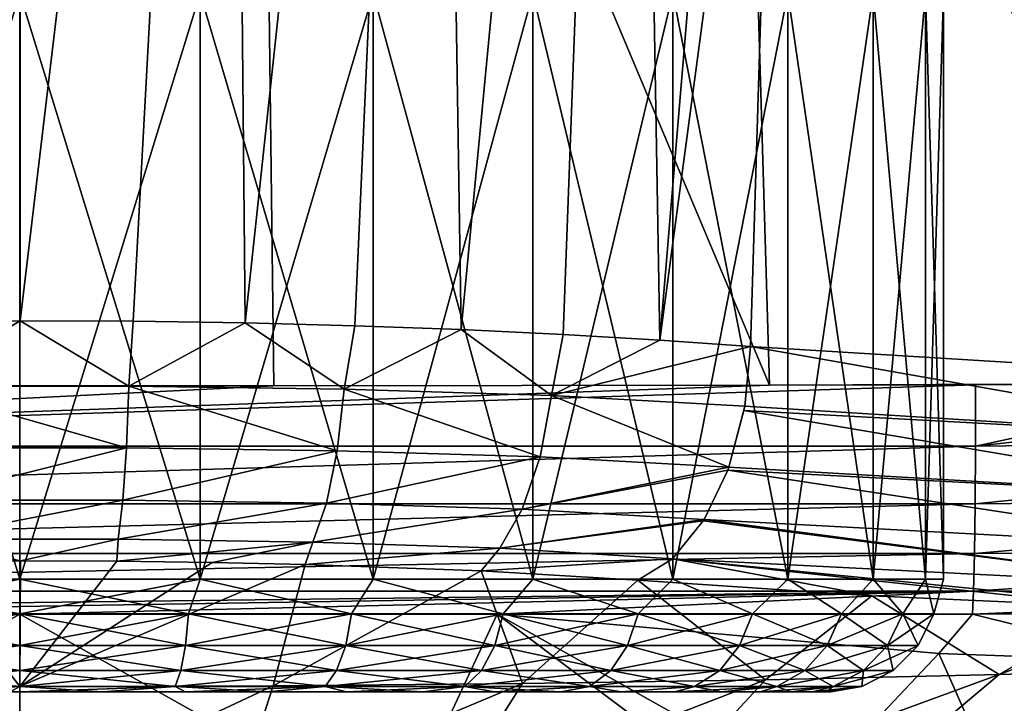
# Model space of a CAD drawing. Header units: metres. Extents: x -109 to 109, y -63 to 140.
# Tile 357 of 480: x 76.5 to 80.87, y -31.35 to -28.32. Entities that reach past the tile are written whole.
import ezdxf

# ---------------------------------------------------------------- set-up
doc = ezdxf.new("R2010")
doc.units = ezdxf.units.M
doc.layers.add('solid_502308_SW0001', color=7, linetype='CONTINUOUS')

msp = doc.modelspace()

# ---------------------------------------------------------------- linework, layer by layer
at = {"layer": 'solid_502308_SW0001'}
for points in [[(75.999435, -29.655787, -22.249233), (75.573059, -21.883057, -21.443481), (76.500076, -21.883224, -21.505575)], [(76.501595, -29.653324, -22.269943), (75.999435, -29.655787, -22.249233), (76.500076, -21.883224, -21.505575)], [(76.501595, -29.653324, -22.269943), (76.500076, -21.883224, -21.505575), (77.427086, -21.883057, -21.443462)], [(77.003731, -29.655819, -22.24897), (76.501595, -29.653324, -22.269943), (77.427086, -21.883057, -21.443462)], [(77.50074, -29.663265, -22.186613), (77.003731, -29.655819, -22.24897), (77.427086, -21.883057, -21.443462)], [(77.50074, -29.663265, -22.186613), (77.427086, -21.883057, -21.443462), (78.336075, -21.882557, -21.256983)], [(77.987495, -29.675602, -22.083872), (77.50074, -29.663265, -22.186613), (78.336075, -21.882557, -21.256983)], [(78.459366, -29.692715, -21.942369), (77.987495, -29.675602, -22.083872), (78.336075, -21.882557, -21.256983)], [(78.459366, -29.692715, -21.942369), (78.336075, -21.882557, -21.256983), (79.205429, -21.881695, -20.945921)], [(78.912003, -29.714273, -21.764191), (78.459366, -29.692715, -21.942369), (79.205429, -21.881695, -20.945921)], [(79.341278, -29.739662, -21.551838), (78.912003, -29.714273, -21.764191), (79.205429, -21.881695, -20.945921)], [(79.341278, -29.739662, -21.551838), (79.205429, -21.881695, -20.945921), (79.999229, -21.878731, -20.510033)], [(79.341278, -29.739662, -21.551838), (79.999229, -21.878731, -20.510033), (79.864479, -25.819912, -20.931023)], [(77.561386, -24.554462, 19.079723), (75.452599, -24.554499, 19.079809), (75.387299, -29.942444, 19.361101)], [(77.627312, -29.942436, 19.361031), (77.561386, -24.554462, 19.079723), (75.387299, -29.942444, 19.361101)], [(79.827309, -29.939701, 19.33964), (79.668816, -24.549185, 19.052671), (77.561386, -24.554462, 19.079723)], [(79.827309, -29.939701, 19.33964), (77.561386, -24.554462, 19.079723), (77.627312, -29.942436, 19.361031)], [(82.042747, -29.929747, 19.296103), (81.775566, -24.536476, 18.996902), (79.668816, -24.549185, 19.052671)], [(82.042747, -29.929747, 19.296103), (79.668816, -24.549185, 19.052671), (79.827309, -29.939701, 19.33964)], [(81.645569, -24.521868, -19.63928), (81.576668, -29.879784, -20.08251), (79.864479, -25.819912, -20.931023)], [(79.341278, -29.739662, -21.551838), (79.864479, -25.819912, -20.931023), (79.743446, -29.768084, -21.30842)], [(81.576668, -29.879784, -20.08251), (79.743446, -29.768084, -21.30842), (79.864479, -25.819912, -20.931023)], [(75.699997, -28.200001, -4.021167), (76.5, -30.799999, -4.1), (76.5, -28.200001, -4.1)], [(75.700127, -30.799999, -4.02122), (76.5, -30.799999, -4.1), (75.699997, -28.200001, -4.021167)], [(75.700127, -30.799999, 4.02122), (75.699997, -28.200001, 4.021167), (76.5, -28.200001, 4.1)], [(75.700127, -30.799999, 4.02122), (76.5, -28.200001, 4.1), (76.5, -30.799999, 4.1)], [(77.300003, -28.200001, 4.021167), (77.299873, -30.799999, 4.02122), (76.5, -30.799999, 4.1)], [(76.5, -28.200001, 4.1), (77.300003, -28.200001, 4.021167), (76.5, -30.799999, 4.1)], [(76.5, -28.200001, -4.1), (76.5, -30.799999, -4.1), (77.299873, -30.799999, -4.02122)], [(77.300003, -28.200001, -4.021167), (76.5, -28.200001, -4.1), (77.299873, -30.799999, -4.02122)], [(78.069016, -28.200001, 3.787938), (78.069, -30.799999, 3.787906), (77.299873, -30.799999, 4.02122)], [(77.300003, -28.200001, 4.021167), (78.069016, -28.200001, 3.787938), (77.299873, -30.799999, 4.02122)], [(77.300003, -28.200001, -4.021167), (77.299873, -30.799999, -4.02122), (78.069, -30.799999, -3.787906)], [(78.069016, -28.200001, -3.787938), (77.300003, -28.200001, -4.021167), (78.069, -30.799999, -3.787906)], [(78.77771, -28.200001, 3.409081), (78.77784, -30.799999, 3.409025), (78.069, -30.799999, 3.787906)], [(78.069016, -28.200001, 3.787938), (78.77771, -28.200001, 3.409081), (78.069, -30.799999, 3.787906)], [(78.069016, -28.200001, -3.787938), (78.069, -30.799999, -3.787906), (78.77784, -30.799999, -3.409025)], [(78.77771, -28.200001, -3.409081), (78.069016, -28.200001, -3.787938), (78.77784, -30.799999, -3.409025)], [(78.77771, -28.200001, 3.409081), (79.399139, -28.200001, 2.899138), (78.77784, -30.799999, 3.409025)], [(78.77771, -28.200001, -3.409081), (78.77784, -30.799999, -3.409025), (79.399139, -30.799999, -2.899138)], [(79.399139, -28.200001, -2.899138), (78.77771, -28.200001, -3.409081), (79.399139, -30.799999, -2.899138)], [(79.399139, -28.200001, 2.899138), (79.399139, -30.799999, 2.899138), (78.77784, -30.799999, 3.409025)], [(79.909081, -28.200001, 2.277708), (79.909027, -30.799999, 2.277838), (79.399139, -30.799999, 2.899138)], [(79.399139, -28.200001, 2.899138), (79.909081, -28.200001, 2.277708), (79.399139, -30.799999, 2.899138)], [(79.399139, -28.200001, -2.899138), (79.399139, -30.799999, -2.899138), (79.909027, -30.799999, -2.277838)], [(79.909081, -28.200001, -2.277708), (79.399139, -28.200001, -2.899138), (79.909027, -30.799999, -2.277838)], [(80.287941, -28.200001, 1.569015), (80.287903, -30.799999, 1.569002), (79.909027, -30.799999, 2.277838)], [(79.909081, -28.200001, 2.277708), (80.287941, -28.200001, 1.569015), (79.909027, -30.799999, 2.277838)], [(79.909081, -28.200001, -2.277708), (79.909027, -30.799999, -2.277838), (80.287903, -30.799999, -1.569002)], [(80.287941, -28.200001, -1.569015), (79.909081, -28.200001, -2.277708), (80.287903, -30.799999, -1.569002)], [(80.521164, -28.200001, 0.800001), (80.521217, -30.799999, 0.79987), (80.287903, -30.799999, 1.569002)], [(80.287941, -28.200001, 1.569015), (80.521164, -28.200001, 0.800001), (80.287903, -30.799999, 1.569002)], [(80.287941, -28.200001, -1.569015), (80.287903, -30.799999, -1.569002), (80.521217, -30.799999, -0.79987)], [(80.521164, -28.200001, -0.800001), (80.287941, -28.200001, -1.569015), (80.521217, -30.799999, -0.79987)], [(80.521164, -28.200001, 0.800001), (80.599998, -28.200001), (80.521217, -30.799999, 0.79987)], [(80.521164, -28.200001, -0.800001), (80.521217, -30.799999, -0.79987), (80.599998, -30.799999)], [(80.599998, -28.200001), (80.521164, -28.200001, -0.800001), (80.599998, -30.799999)], [(80.599998, -28.200001), (80.599998, -30.799999), (80.521217, -30.799999, 0.79987)], [(76.014984, -29.944407, -22.233208), (75.999435, -29.655787, -22.249233), (76.501595, -29.653324, -22.269943)], [(76.983192, -29.944391, -22.23336), (76.014984, -29.944407, -22.233208), (76.501595, -29.653324, -22.269943)], [(76.983192, -29.944391, -22.23336), (76.501595, -29.653324, -22.269943), (77.003731, -29.655819, -22.24897)], [(76.983192, -29.944391, -22.23336), (77.003731, -29.655819, -22.24897), (77.50074, -29.663265, -22.186613)], [(77.939796, -29.95755, -22.077635), (76.983192, -29.944391, -22.23336), (77.50074, -29.663265, -22.186613)], [(77.939796, -29.95755, -22.077635), (77.50074, -29.663265, -22.186613), (77.987495, -29.675602, -22.083872)], [(77.939796, -29.95755, -22.077635), (77.987495, -29.675602, -22.083872), (78.459366, -29.692715, -21.942369)], [(78.860176, -29.985558, -21.766712), (77.939796, -29.95755, -22.077635), (78.459366, -29.692715, -21.942369)], [(78.860176, -29.985558, -21.766712), (78.459366, -29.692715, -21.942369), (78.912003, -29.714273, -21.764191)], [(78.860176, -29.985558, -21.766712), (78.912003, -29.714273, -21.764191), (79.341278, -29.739662, -21.551838)], [(78.860176, -29.985558, -21.766712), (79.341278, -29.739662, -21.551838), (79.743446, -29.768084, -21.30842)], [(79.717896, -30.031879, -21.30183), (78.860176, -29.985558, -21.766712), (79.743446, -29.768084, -21.30842)], [(82.070686, -30.178545, -19.720381), (79.717896, -30.031879, -21.30183), (79.743446, -29.768084, -21.30842)], [(82.070686, -30.178545, -19.720381), (79.743446, -29.768084, -21.30842), (81.576668, -29.879784, -20.08251)], [(72.257378, -30.209913, 19.300713), (80.742798, -29.937273, 19.324387), (79.827309, -29.939701, 19.33964)], [(72.257378, -30.209913, 19.300713), (80.742607, -30.20982, 19.300304), (80.742798, -29.937273, 19.324387)], [(72.257378, -30.209913, 19.300713), (79.827309, -29.939701, 19.33964), (77.627312, -29.942436, 19.361031)], [(80.742798, -29.937273, 19.324387), (82.042747, -29.929747, 19.296103), (79.827309, -29.939701, 19.33964)], [(80.742607, -30.20982, 19.300304), (83.578407, -29.900412, 19.252098), (82.042747, -29.929747, 19.296103)], [(80.742607, -30.20982, 19.300304), (83.585365, -30.178535, 19.228464), (83.578407, -29.900412, 19.252098)], [(80.742607, -30.20982, 19.300304), (82.042747, -29.929747, 19.296103), (80.742798, -29.937273, 19.324387)], [(72.257378, -30.209913, 19.300713), (77.627312, -29.942436, 19.361031), (76.498978, -29.942736, 19.363792)], [(76.498978, -29.942736, 19.363792), (77.627312, -29.942436, 19.361031), (75.387299, -29.942444, 19.361101)], [(76.972969, -30.217018, -22.134212), (76.014984, -29.944407, -22.233208), (76.983192, -29.944391, -22.23336)], [(76.972969, -30.217018, -22.134212), (76.025215, -30.217031, -22.13406), (76.014984, -29.944407, -22.233208)], [(77.909134, -30.23011, -21.982605), (76.972969, -30.217018, -22.134212), (76.983192, -29.944391, -22.23336)], [(77.909134, -30.23011, -21.982605), (76.983192, -29.944391, -22.23336), (77.939796, -29.95755, -22.077635)], [(78.809326, -30.257904, -21.680111), (77.909134, -30.23011, -21.982605), (77.939796, -29.95755, -22.077635)], [(78.809326, -30.257904, -21.680111), (77.939796, -29.95755, -22.077635), (78.860176, -29.985558, -21.766712)], [(79.647263, -30.303673, -21.228342), (78.809326, -30.257904, -21.680111), (78.860176, -29.985558, -21.766712)], [(79.647263, -30.303673, -21.228342), (78.860176, -29.985558, -21.766712), (79.717896, -30.031879, -21.30183)], [(79.714409, -30.051447, -21.29895), (79.647263, -30.303673, -21.228342), (79.717896, -30.031879, -21.30183)], [(82.009293, -30.439367, -19.64192), (79.647263, -30.303673, -21.228342), (79.714409, -30.051447, -21.29895)], [(82.070686, -30.178545, -19.720381), (79.714409, -30.051447, -21.29895), (79.717896, -30.031879, -21.30183)], [(82.009293, -30.439367, -19.64192), (79.714409, -30.051447, -21.29895), (82.070686, -30.178545, -19.720381)], [(80.741051, -30.465639, 19.203266), (83.588921, -30.439367, 19.128891), (83.585365, -30.178535, 19.228464)], [(80.742607, -30.20982, 19.300304), (80.741051, -30.465639, 19.203266), (83.585365, -30.178535, 19.228464)], [(72.257378, -30.209913, 19.300713), (72.258934, -30.465841, 19.203634), (80.742607, -30.20982, 19.300304)], [(72.258934, -30.465841, 19.203634), (80.741051, -30.465639, 19.203266), (80.742607, -30.20982, 19.300304)], [(76.041138, -30.449554, -21.961031), (76.025215, -30.217031, -22.13406), (76.972969, -30.217018, -22.134212)], [(76.95713, -30.449539, -21.961174), (76.041138, -30.449554, -21.961031), (76.972969, -30.217018, -22.134212)], [(76.95713, -30.449539, -21.961174), (76.972969, -30.217018, -22.134212), (77.909134, -30.23011, -21.982605)], [(77.86158, -30.462585, -21.815413), (76.95713, -30.449539, -21.961174), (77.909134, -30.23011, -21.982605)], [(77.86158, -30.462585, -21.815413), (77.909134, -30.23011, -21.982605), (78.809326, -30.257904, -21.680111)], [(78.730507, -30.490171, -21.524872), (77.86158, -30.462585, -21.815413), (78.809326, -30.257904, -21.680111)], [(78.730507, -30.490171, -21.524872), (78.809326, -30.257904, -21.680111), (79.647263, -30.303673, -21.228342)], [(79.642586, -30.316563, -21.222858), (78.730507, -30.490171, -21.524872), (79.647263, -30.303673, -21.228342)], [(79.642586, -30.316563, -21.222858), (79.53791, -30.535273, -21.09173), (78.730507, -30.490171, -21.524872)], [(81.910385, -30.662552, -19.506418), (79.53791, -30.535273, -21.09173), (79.642586, -30.316563, -21.222858)], [(82.009293, -30.439367, -19.64192), (79.642586, -30.316563, -21.222858), (79.647263, -30.303673, -21.228342)], [(81.910385, -30.662552, -19.506418), (79.642586, -30.316563, -21.222858), (82.009293, -30.439367, -19.64192)], [(72.258934, -30.465841, 19.203634), (72.261749, -30.685871, 19.040834), (80.741051, -30.465639, 19.203266)], [(72.261749, -30.685871, 19.040834), (80.738228, -30.685579, 19.040537), (80.741051, -30.465639, 19.203266)], [(76.061394, -30.622379, -21.728693), (76.041138, -30.449554, -21.961031), (76.95713, -30.449539, -21.961174)], [(76.936981, -30.622366, -21.728828), (76.061394, -30.622379, -21.728693), (76.95713, -30.449539, -21.961174)], [(76.936981, -30.622366, -21.728828), (76.95713, -30.449539, -21.961174), (77.86158, -30.462585, -21.815413)], [(77.80114, -30.635387, -21.590145), (76.936981, -30.622366, -21.728828), (77.86158, -30.462585, -21.815413)], [(77.80114, -30.635387, -21.590145), (77.86158, -30.462585, -21.815413), (78.730507, -30.490171, -21.524872)], [(80.738228, -30.685579, 19.040537), (83.589287, -30.662556, 18.961121), (83.588921, -30.439367, 19.128891)], [(80.741051, -30.465639, 19.203266), (80.738228, -30.685579, 19.040537), (83.588921, -30.439367, 19.128891)], [(78.630341, -30.662785, -21.314087), (77.80114, -30.635387, -21.590145), (78.730507, -30.490171, -21.524872)], [(78.630341, -30.662785, -21.314087), (78.730507, -30.490171, -21.524872), (79.53791, -30.535273, -21.09173)], [(79.533806, -30.541883, -21.086355), (78.630341, -30.662785, -21.314087), (79.53791, -30.535273, -21.09173)], [(79.533806, -30.541883, -21.086355), (79.396896, -30.709103, -20.900539), (78.630341, -30.662785, -21.314087)], [(81.781685, -30.830702, -19.324442), (79.396896, -30.709103, -20.900539), (79.533806, -30.541883, -21.086355)], [(81.781685, -30.830702, -19.324442), (79.533806, -30.541883, -21.086355), (79.53791, -30.535273, -21.09173)], [(81.781685, -30.830702, -19.324442), (79.53791, -30.535273, -21.09173), (81.910385, -30.662552, -19.506418)], [(76.936981, -30.622366, -21.728828), (76.502289, -30.719114, -21.474247), (76.061394, -30.622379, -21.728693)], [(76.061394, -30.622379, -21.728693), (76.502289, -30.719114, -21.474247), (76.074509, -30.720791, -21.45698)], [(76.936981, -30.622366, -21.728828), (76.930069, -30.720827, -21.456604), (76.502289, -30.719114, -21.474247)], [(77.80114, -30.635387, -21.590145), (76.930069, -30.720827, -21.456604), (76.936981, -30.622366, -21.728828)], [(77.80114, -30.635387, -21.590145), (77.353279, -30.72596, -21.404375), (76.930069, -30.720827, -21.456604)], [(77.80114, -30.635387, -21.590145), (77.767235, -30.734579, -21.318466), (77.353279, -30.72596, -21.404375)], [(78.630341, -30.662785, -21.314087), (77.767235, -30.734579, -21.318466), (77.80114, -30.635387, -21.590145)], [(78.630341, -30.662785, -21.314087), (78.548653, -30.762411, -21.053232), (77.767235, -30.734579, -21.318466)], [(79.396896, -30.709103, -20.900539), (78.548653, -30.762411, -21.053232), (78.630341, -30.662785, -21.314087)], [(80.734367, -30.853172, 18.824299), (83.586441, -30.830704, 18.738232), (83.589287, -30.662556, 18.961121)], [(80.738228, -30.685579, 19.040537), (80.734367, -30.853172, 18.824299), (83.589287, -30.662556, 18.961121)], [(72.261749, -30.685871, 19.040834), (72.265617, -30.853535, 18.824507), (80.738228, -30.685579, 19.040537)], [(72.265617, -30.853535, 18.824507), (80.734367, -30.853172, 18.824299), (80.738228, -30.685579, 19.040537)], [(76.499985, -31.27663, -18.722507), (75.375946, -31.273186, -18.677942), (76.074509, -30.720791, -21.45698)], [(76.499985, -31.27663, -18.722507), (76.074509, -30.720791, -21.45698), (76.502289, -30.719114, -21.474247)], [(76.499985, -31.27663, -18.722507), (76.502289, -30.719114, -21.474247), (76.930069, -30.720827, -21.456604)], [(76.499985, -31.27663, -18.722507), (76.930069, -30.720827, -21.456604), (77.353279, -30.72596, -21.404375)], [(76.499985, -31.27663, -18.722507), (77.353279, -30.72596, -21.404375), (77.767235, -30.734579, -21.318466)], [(79.396896, -30.709103, -20.900539), (79.24295, -30.804634, -20.680517), (78.548653, -30.762411, -21.053232)], [(79.396896, -30.709103, -20.900539), (80.282784, -30.873793, -20.001492), (79.24295, -30.804634, -20.680517)], [(79.396896, -30.709103, -20.900539), (81.626617, -30.930302, -19.115576), (81.368057, -30.922392, -19.286356)], [(81.781685, -30.830702, -19.324442), (81.626617, -30.930302, -19.115576), (79.396896, -30.709103, -20.900539)], [(79.396896, -30.709103, -20.900539), (81.368057, -30.922392, -19.286356), (80.282784, -30.873793, -20.001492)], [(77.624031, -31.273186, -18.677946), (76.499985, -31.27663, -18.722507), (77.767235, -30.734579, -21.318466)], [(77.624031, -31.273186, -18.677946), (77.767235, -30.734579, -21.318466), (78.548653, -30.762411, -21.053232)], [(78.732018, -31.262918, -18.546381), (77.624031, -31.273186, -18.677946), (78.548653, -30.762411, -21.053232)], [(78.732018, -31.262918, -18.546381), (78.548653, -30.762411, -21.053232), (79.24295, -30.804634, -20.680517)], [(75.751122, -30.954508, 4.006135), (75.700127, -30.799999, 4.02122), (76.5, -30.799999, 4.1)], [(76.5, -30.954508, -4.075528), (76.5, -30.799999, -4.1), (75.700127, -30.799999, -4.02122)], [(75.751122, -30.954508, -4.006135), (76.5, -30.954508, -4.075528), (75.700127, -30.799999, -4.02122)], [(76.5, -30.954508, 4.075528), (75.751122, -30.954508, 4.006135), (76.5, -30.799999, 4.1)], [(76.5, -30.954508, 4.075528), (76.5, -30.799999, 4.1), (77.299873, -30.799999, 4.02122)], [(77.248878, -30.954508, 4.006135), (76.5, -30.954508, 4.075528), (77.299873, -30.799999, 4.02122)], [(77.248878, -30.954508, -4.006135), (77.299873, -30.799999, -4.02122), (76.5, -30.799999, -4.1)], [(77.248878, -30.954508, -4.006135), (76.5, -30.799999, -4.1), (76.5, -30.954508, -4.075528)], [(77.972252, -30.954508, 3.800317), (77.248878, -30.954508, 4.006135), (77.299873, -30.799999, 4.02122)], [(77.248878, -30.954508, -4.006135), (77.972252, -30.954508, -3.800317), (77.299873, -30.799999, -4.02122)], [(77.972252, -30.954508, 3.800317), (77.299873, -30.799999, 4.02122), (78.069, -30.799999, 3.787906)], [(77.972252, -30.954508, -3.800317), (78.069, -30.799999, -3.787906), (77.299873, -30.799999, -4.02122)], [(78.645493, -30.954508, 3.465084), (77.972252, -30.954508, 3.800317), (78.069, -30.799999, 3.787906)], [(77.972252, -30.954508, -3.800317), (78.645493, -30.954508, -3.465084), (78.069, -30.799999, -3.787906)], [(78.645493, -30.954508, 3.465084), (78.069, -30.799999, 3.787906), (78.77784, -30.799999, 3.409025)], [(78.645493, -30.954508, -3.465084), (78.77784, -30.799999, -3.409025), (78.069, -30.799999, -3.787906)], [(79.245667, -30.954508, 3.011852), (78.645493, -30.954508, 3.465084), (78.77784, -30.799999, 3.409025)], [(78.645493, -30.954508, -3.465084), (79.245667, -30.954508, -3.011852), (78.77784, -30.799999, -3.409025)], [(79.80983, -31.245996, -18.332981), (78.732018, -31.262918, -18.546381), (79.24295, -30.804634, -20.680517)], [(79.245667, -30.954508, 3.011852), (78.77784, -30.799999, 3.409025), (79.399139, -30.799999, 2.899138)], [(79.245667, -30.954508, -3.011852), (79.399139, -30.799999, -2.899138), (78.77784, -30.799999, -3.409025)], [(79.80983, -31.245996, -18.332981), (79.24295, -30.804634, -20.680517), (80.282784, -30.873793, -20.001492)], [(79.752342, -30.954508, 2.456054), (79.245667, -30.954508, 3.011852), (79.399139, -30.799999, 2.899138)], [(79.245667, -30.954508, -3.011852), (79.752342, -30.954508, -2.456054), (79.399139, -30.799999, -2.899138)], [(79.752342, -30.954508, 2.456054), (79.399139, -30.799999, 2.899138), (79.909027, -30.799999, 2.277838)], [(79.752342, -30.954508, -2.456054), (79.909027, -30.799999, -2.277838), (79.399139, -30.799999, -2.899138)], [(80.148262, -30.954508, 1.816619), (79.752342, -30.954508, 2.456054), (79.909027, -30.799999, 2.277838)], [(79.752342, -30.954508, -2.456054), (80.148262, -30.954508, -1.816619), (79.909027, -30.799999, -2.277838)], [(80.148262, -30.954508, 1.816619), (79.909027, -30.799999, 2.277838), (80.287903, -30.799999, 1.569002)], [(80.148262, -30.954508, -1.816619), (80.287903, -30.799999, -1.569002), (79.909027, -30.799999, -2.277838)], [(80.419945, -30.954508, 1.115321), (80.148262, -30.954508, 1.816619), (80.287903, -30.799999, 1.569002)], [(80.148262, -30.954508, -1.816619), (80.419945, -30.954508, -1.115321), (80.287903, -30.799999, -1.569002)], [(80.419945, -30.954508, 1.115321), (80.287903, -30.799999, 1.569002), (80.521217, -30.799999, 0.79987)], [(80.419945, -30.954508, -1.115321), (80.521217, -30.799999, -0.79987), (80.287903, -30.799999, -1.569002)], [(80.558144, -30.954508, 0.376042), (80.419945, -30.954508, 1.115321), (80.521217, -30.799999, 0.79987)], [(80.419945, -30.954508, -1.115321), (80.558144, -30.954508, -0.376042), (80.521217, -30.799999, -0.79987)], [(80.558144, -30.954508, 0.376042), (80.521217, -30.799999, 0.79987), (80.599998, -30.799999)], [(80.558144, -30.954508, -0.376042), (80.599998, -30.799999), (80.521217, -30.799999, -0.79987)], [(80.558144, -30.954508, -0.376042), (80.558144, -30.954508, 0.376042), (80.599998, -30.799999)], [(72.265617, -30.853535, 18.824507), (72.270317, -30.955465, 18.57065), (80.734367, -30.853172, 18.824299)], [(80.734367, -30.853172, 18.824299), (72.270317, -30.955465, 18.57065), (74.381363, -30.955963, 18.606911)], [(80.734367, -30.853172, 18.824299), (74.381363, -30.955963, 18.606911), (76.499855, -30.955753, 18.618933)], [(80.734367, -30.853172, 18.824299), (76.499855, -30.955753, 18.618933), (78.618439, -30.955963, 18.606911)], [(80.734367, -30.853172, 18.824299), (78.618439, -30.955963, 18.606911), (80.729729, -30.955465, 18.57065)], [(83.586441, -30.830704, 18.738232), (80.729729, -30.955465, 18.57065), (81.876968, -30.953981, 18.538671)], [(80.734367, -30.853172, 18.824299), (80.729729, -30.955465, 18.57065), (83.586441, -30.830704, 18.738232)], [(80.847412, -31.222719, -18.046915), (79.80983, -31.245996, -18.332981), (80.282784, -30.873793, -20.001492)], [(80.847412, -31.222719, -18.046915), (80.282784, -30.873793, -20.001492), (81.368057, -30.922392, -19.286356)], [(80.847412, -31.222719, -18.046915), (81.368057, -30.922392, -19.286356), (81.626617, -30.930302, -19.115576)], [(81.84108, -31.193497, -17.700825), (80.847412, -31.222719, -18.046915), (81.626617, -30.930302, -19.115576)], [(74.820137, -31.896368, 14.540658), (76.499855, -30.955753, 18.618933), (74.381363, -30.955963, 18.606911)], [(74.820137, -31.896368, 14.540658), (76.500015, -31.90353, 14.540658), (76.499855, -30.955753, 18.618933)], [(76.5, -31.094019, -4.004416), (76.5, -30.954508, -4.075528), (75.751122, -30.954508, -4.006135)], [(75.764191, -31.094019, -3.936233), (76.5, -31.094019, -4.004416), (75.751122, -30.954508, -4.006135)], [(75.764191, -31.094019, 3.936233), (75.751122, -30.954508, 4.006135), (76.5, -30.954508, 4.075528)], [(76.5, -31.094019, 4.004416), (75.764191, -31.094019, 3.936233), (76.5, -30.954508, 4.075528)], [(78.179901, -31.896368, 14.540658), (78.618439, -30.955963, 18.606911), (76.499855, -30.955753, 18.618933)], [(76.500015, -31.90353, 14.540658), (78.179901, -31.896368, 14.540658), (76.499855, -30.955753, 18.618933)], [(77.235809, -31.094019, -3.936233), (76.5, -30.954508, -4.075528), (76.5, -31.094019, -4.004416)], [(77.235809, -31.094019, -3.936233), (77.248878, -30.954508, -4.006135), (76.5, -30.954508, -4.075528)], [(77.248878, -30.954508, 4.006135), (76.5, -31.094019, 4.004416), (76.5, -30.954508, 4.075528)], [(77.235809, -31.094019, 3.936233), (76.5, -31.094019, 4.004416), (77.248878, -30.954508, 4.006135)], [(77.235809, -31.094019, 3.936233), (77.248878, -30.954508, 4.006135), (77.972252, -30.954508, 3.800317)], [(77.946564, -31.094019, 3.734007), (77.235809, -31.094019, 3.936233), (77.972252, -30.954508, 3.800317)], [(77.235809, -31.094019, -3.936233), (77.946564, -31.094019, -3.734007), (77.248878, -30.954508, -4.006135)], [(77.946564, -31.094019, -3.734007), (77.972252, -30.954508, -3.800317), (77.248878, -30.954508, -4.006135)], [(77.946564, -31.094019, 3.734007), (77.972252, -30.954508, 3.800317), (78.645493, -30.954508, 3.465084)], [(78.608055, -31.094019, 3.404623), (77.946564, -31.094019, 3.734007), (78.645493, -30.954508, 3.465084)], [(77.946564, -31.094019, -3.734007), (78.608055, -31.094019, -3.404623), (77.972252, -30.954508, -3.800317)], [(78.608055, -31.094019, -3.404623), (78.645493, -30.954508, -3.465084), (77.972252, -30.954508, -3.800317)], [(78.179901, -31.896368, 14.540658), (79.854904, -31.882048, 14.504837), (78.618439, -30.955963, 18.606911)], [(78.608055, -31.094019, 3.404623), (78.645493, -30.954508, 3.465084), (79.245667, -30.954508, 3.011852)], [(79.197754, -31.094019, 2.959299), (78.608055, -31.094019, 3.404623), (79.245667, -30.954508, 3.011852)], [(78.608055, -31.094019, -3.404623), (79.197754, -31.094019, -2.959299), (78.645493, -30.954508, -3.465084)], [(78.618439, -30.955963, 18.606911), (80.579323, -31.13056, 17.87216), (80.729729, -30.955465, 18.57065)], [(78.618439, -30.955963, 18.606911), (80.007782, -31.735722, 15.215631), (80.579323, -31.13056, 17.87216)], [(78.618439, -30.955963, 18.606911), (79.854904, -31.882048, 14.504837), (80.007782, -31.735722, 15.215631)], [(79.197754, -31.094019, -2.959299), (79.245667, -30.954508, -3.011852), (78.645493, -30.954508, -3.465084)], [(79.197754, -31.094019, 2.959299), (79.245667, -30.954508, 3.011852), (79.752342, -30.954508, 2.456054)], [(79.695595, -31.094019, 2.4132), (79.197754, -31.094019, 2.959299), (79.752342, -30.954508, 2.456054)], [(79.197754, -31.094019, -2.959299), (79.695595, -31.094019, -2.4132), (79.245667, -30.954508, -3.011852)], [(79.695595, -31.094019, -2.4132), (79.752342, -30.954508, -2.456054), (79.245667, -30.954508, -3.011852)], [(79.695595, -31.094019, 2.4132), (79.752342, -30.954508, 2.456054), (80.148262, -30.954508, 1.816619)], [(80.08461, -31.094019, 1.784922), (79.695595, -31.094019, 2.4132), (80.148262, -30.954508, 1.816619)], [(79.695595, -31.094019, -2.4132), (80.08461, -31.094019, -1.784922), (79.752342, -30.954508, -2.456054)], [(80.08461, -31.094019, -1.784922), (80.148262, -30.954508, -1.816619), (79.752342, -30.954508, -2.456054)], [(80.08461, -31.094019, 1.784922), (80.148262, -30.954508, 1.816619), (80.419945, -30.954508, 1.115321)], [(80.351547, -31.094019, 1.09586), (80.08461, -31.094019, 1.784922), (80.419945, -30.954508, 1.115321)], [(80.08461, -31.094019, -1.784922), (80.351547, -31.094019, -1.09586), (80.148262, -30.954508, -1.816619)], [(80.351547, -31.094019, -1.09586), (80.419945, -30.954508, -1.115321), (80.148262, -30.954508, -1.816619)], [(80.351547, -31.094019, 1.09586), (80.419945, -30.954508, 1.115321), (80.558144, -30.954508, 0.376042)], [(80.487335, -31.094019, 0.369481), (80.351547, -31.094019, 1.09586), (80.558144, -30.954508, 0.376042)], [(80.351547, -31.094019, -1.09586), (80.487335, -31.094019, -0.369481), (80.419945, -30.954508, -1.115321)], [(80.487335, -31.094019, -0.369481), (80.558144, -30.954508, -0.376042), (80.419945, -30.954508, -1.115321)], [(80.487335, -31.094019, 0.369481), (80.558144, -30.954508, 0.376042), (80.558144, -30.954508, -0.376042)], [(80.487335, -31.094019, -0.369481), (80.487335, -31.094019, 0.369481), (80.558144, -30.954508, -0.376042)], [(80.579323, -31.13056, 17.87216), (81.57515, -31.165537, 17.676636), (80.729729, -30.955465, 18.57065)], [(81.57515, -31.165537, 17.676636), (81.876968, -30.953981, 18.538671), (80.729729, -30.955465, 18.57065)], [(76.5, -31.204693, -3.893638), (76.5, -31.094019, -4.004416), (75.764191, -31.094019, -3.936233)], [(75.784546, -31.204693, -3.827342), (76.5, -31.204693, -3.893638), (75.764191, -31.094019, -3.936233)], [(75.784546, -31.204693, 3.827342), (75.764191, -31.094019, 3.936233), (76.5, -31.094019, 4.004416)], [(76.5, -31.204693, 3.893638), (75.784546, -31.204693, 3.827342), (76.5, -31.094019, 4.004416)], [(77.215454, -31.204693, -3.827342), (76.5, -31.094019, -4.004416), (76.5, -31.204693, -3.893638)], [(77.215454, -31.204693, -3.827342), (77.235809, -31.094019, -3.936233), (76.5, -31.094019, -4.004416)], [(77.235809, -31.094019, 3.936233), (76.5, -31.204693, 3.893638), (76.5, -31.094019, 4.004416)], [(77.215454, -31.204693, 3.827342), (76.5, -31.204693, 3.893638), (77.235809, -31.094019, 3.936233)], [(77.215454, -31.204693, 3.827342), (77.235809, -31.094019, 3.936233), (77.946564, -31.094019, 3.734007)], [(77.906548, -31.204693, 3.63071), (77.215454, -31.204693, 3.827342), (77.946564, -31.094019, 3.734007)], [(77.215454, -31.204693, -3.827342), (77.906548, -31.204693, -3.63071), (77.235809, -31.094019, -3.936233)], [(77.906548, -31.204693, -3.63071), (77.946564, -31.094019, -3.734007), (77.235809, -31.094019, -3.936233)], [(77.906548, -31.204693, 3.63071), (77.946564, -31.094019, 3.734007), (78.608055, -31.094019, 3.404623)], [(78.549736, -31.204693, 3.310438), (77.906548, -31.204693, 3.63071), (78.608055, -31.094019, 3.404623)], [(77.906548, -31.204693, -3.63071), (78.549736, -31.204693, -3.310438), (77.946564, -31.094019, -3.734007)], [(78.549736, -31.204693, -3.310438), (78.608055, -31.094019, -3.404623), (77.946564, -31.094019, -3.734007)], [(78.549736, -31.204693, 3.310438), (78.608055, -31.094019, 3.404623), (79.197754, -31.094019, 2.959299)], [(79.123131, -31.204693, 2.877434), (78.549736, -31.204693, 3.310438), (79.197754, -31.094019, 2.959299)], [(78.549736, -31.204693, -3.310438), (79.123131, -31.204693, -2.877434), (78.608055, -31.094019, -3.404623)], [(79.123131, -31.204693, -2.877434), (79.197754, -31.094019, -2.959299), (78.608055, -31.094019, -3.404623)], [(79.123131, -31.204693, 2.877434), (79.197754, -31.094019, 2.959299), (79.695595, -31.094019, 2.4132)], [(79.607193, -31.204693, 2.346441), (79.123131, -31.204693, 2.877434), (79.695595, -31.094019, 2.4132)], [(79.123131, -31.204693, -2.877434), (79.607193, -31.204693, -2.346441), (79.197754, -31.094019, -2.959299)], [(79.607193, -31.204693, -2.346441), (79.695595, -31.094019, -2.4132), (79.197754, -31.094019, -2.959299)], [(79.607193, -31.204693, 2.346441), (79.695595, -31.094019, 2.4132), (80.08461, -31.094019, 1.784922)], [(79.985443, -31.204693, 1.735544), (79.607193, -31.204693, 2.346441), (80.08461, -31.094019, 1.784922)], [(79.607193, -31.204693, -2.346441), (79.985443, -31.204693, -1.735544), (79.695595, -31.094019, -2.4132)], [(79.985443, -31.204693, -1.735544), (80.08461, -31.094019, -1.784922), (79.695595, -31.094019, -2.4132)], [(79.985443, -31.204693, 1.735544), (80.08461, -31.094019, 1.784922), (80.351547, -31.094019, 1.09586)], [(80.245003, -31.204693, 1.065545), (79.985443, -31.204693, 1.735544), (80.351547, -31.094019, 1.09586)], [(79.985443, -31.204693, -1.735544), (80.245003, -31.204693, -1.065545), (80.08461, -31.094019, -1.784922)], [(80.245003, -31.204693, -1.065545), (80.351547, -31.094019, -1.09586), (80.08461, -31.094019, -1.784922)], [(80.245003, -31.204693, 1.065545), (80.351547, -31.094019, 1.09586), (80.487335, -31.094019, 0.369481)], [(80.377029, -31.204693, 0.35926), (80.245003, -31.204693, 1.065545), (80.487335, -31.094019, 0.369481)], [(80.245003, -31.204693, -1.065545), (80.377029, -31.204693, -0.35926), (80.351547, -31.094019, -1.09586)], [(80.377029, -31.204693, -0.35926), (80.487335, -31.094019, -0.369481), (80.351547, -31.094019, -1.09586)], [(80.377029, -31.204693, 0.35926), (80.487335, -31.094019, 0.369481), (80.487335, -31.094019, -0.369481)], [(80.377029, -31.204693, -0.35926), (80.377029, -31.204693, 0.35926), (80.487335, -31.094019, -0.369481)], [(80.007782, -31.735722, 15.215631), (80.855377, -31.749512, 15.069308), (80.579323, -31.13056, 17.87216)], [(80.855377, -31.749512, 15.069308), (81.57515, -31.165537, 17.676636), (80.579323, -31.13056, 17.87216)], [(76.5, -31.275673, -3.75406), (76.5, -31.204693, -3.893638), (75.784546, -31.204693, -3.827342)], [(75.810196, -31.275673, -3.69014), (76.5, -31.275673, -3.75406), (75.784546, -31.204693, -3.827342)], [(75.810196, -31.275673, 3.69014), (75.784546, -31.204693, 3.827342), (76.5, -31.204693, 3.893638)], [(76.5, -31.275673, 3.75406), (75.810196, -31.275673, 3.69014), (76.5, -31.204693, 3.893638)], [(77.189804, -31.275673, -3.69014), (76.5, -31.204693, -3.893638), (76.5, -31.275673, -3.75406)], [(77.189804, -31.275673, -3.69014), (77.215454, -31.204693, -3.827342), (76.5, -31.204693, -3.893638)], [(77.215454, -31.204693, 3.827342), (76.5, -31.275673, 3.75406), (76.5, -31.204693, 3.893638)], [(77.189804, -31.275673, 3.69014), (76.5, -31.275673, 3.75406), (77.215454, -31.204693, 3.827342)], [(77.189804, -31.275673, 3.69014), (77.215454, -31.204693, 3.827342), (77.906548, -31.204693, 3.63071)], [(77.856125, -31.275673, 3.500557), (77.189804, -31.275673, 3.69014), (77.906548, -31.204693, 3.63071)], [(77.189804, -31.275673, -3.69014), (77.856125, -31.275673, -3.500557), (77.215454, -31.204693, -3.827342)], [(77.856125, -31.275673, -3.500557), (77.906548, -31.204693, -3.63071), (77.215454, -31.204693, -3.827342)], [(77.856125, -31.275673, 3.500557), (77.906548, -31.204693, 3.63071), (78.549736, -31.204693, 3.310438)], [(78.476257, -31.275673, 3.191766), (77.856125, -31.275673, 3.500557), (78.549736, -31.204693, 3.310438)], [(77.856125, -31.275673, -3.500557), (78.476257, -31.275673, -3.191766), (77.906548, -31.204693, -3.63071)], [(78.476257, -31.275673, -3.191766), (78.549736, -31.204693, -3.310438), (77.906548, -31.204693, -3.63071)], [(78.476257, -31.275673, 3.191766), (78.549736, -31.204693, 3.310438), (79.123131, -31.204693, 2.877434)], [(79.029091, -31.275673, 2.774284), (78.476257, -31.275673, 3.191766), (79.123131, -31.204693, 2.877434)], [(78.476257, -31.275673, -3.191766), (79.029091, -31.275673, -2.774284), (78.549736, -31.204693, -3.310438)], [(79.029091, -31.275673, -2.774284), (79.123131, -31.204693, -2.877434), (78.549736, -31.204693, -3.310438)], [(79.029091, -31.275673, 2.774284), (79.123131, -31.204693, 2.877434), (79.607193, -31.204693, 2.346441)], [(79.495804, -31.275673, 2.262327), (79.029091, -31.275673, 2.774284), (79.607193, -31.204693, 2.346441)], [(79.029091, -31.275673, -2.774284), (79.495804, -31.275673, -2.262327), (79.123131, -31.204693, -2.877434)], [(79.495804, -31.275673, -2.262327), (79.607193, -31.204693, -2.346441), (79.123131, -31.204693, -2.877434)], [(79.495804, -31.275673, 2.262327), (79.607193, -31.204693, 2.346441), (79.985443, -31.204693, 1.735544)], [(79.860497, -31.275673, 1.673329), (79.495804, -31.275673, 2.262327), (79.985443, -31.204693, 1.735544)], [(79.495804, -31.275673, -2.262327), (79.860497, -31.275673, -1.673329), (79.607193, -31.204693, -2.346441)], [(79.860497, -31.275673, -1.673329), (79.985443, -31.204693, -1.735544), (79.607193, -31.204693, -2.346441)], [(79.860497, -31.275673, 1.673329), (79.985443, -31.204693, 1.735544), (80.245003, -31.204693, 1.065545)], [(80.110748, -31.275673, 1.027347), (79.860497, -31.275673, 1.673329), (80.245003, -31.204693, 1.065545)], [(79.860497, -31.275673, -1.673329), (80.110748, -31.275673, -1.027347), (79.985443, -31.204693, -1.735544)], [(80.110748, -31.275673, -1.027347), (80.245003, -31.204693, -1.065545), (79.985443, -31.204693, -1.735544)], [(80.110748, -31.275673, 1.027347), (80.245003, -31.204693, 1.065545), (80.377029, -31.204693, 0.35926)], [(80.238045, -31.275673, 0.346381), (80.110748, -31.275673, 1.027347), (80.377029, -31.204693, 0.35926)], [(80.110748, -31.275673, -1.027347), (80.238045, -31.275673, -0.346381), (80.245003, -31.204693, -1.065545)], [(80.190247, -31.775824, -15.391794), (80.847412, -31.222719, -18.046915), (81.84108, -31.193497, -17.700825)], [(81.033531, -31.762043, -15.101336), (80.190247, -31.775824, -15.391794), (81.84108, -31.193497, -17.700825)], [(80.238045, -31.275673, 0.346381), (80.377029, -31.204693, 0.35926), (80.377029, -31.204693, -0.35926)], [(80.238045, -31.275673, -0.346381), (80.377029, -31.204693, -0.35926), (80.245003, -31.204693, -1.065545)], [(80.238045, -31.275673, -0.346381), (80.238045, -31.275673, 0.346381), (80.377029, -31.204693, -0.35926)], [(80.855377, -31.749512, 15.069308), (81.700829, -31.766775, 14.858978), (81.57515, -31.165537, 17.676636)], [(78.394714, -31.793583, -15.810941), (78.732018, -31.262918, -18.546381), (79.80983, -31.245996, -18.332981)], [(79.309586, -31.78627, -15.631863), (78.394714, -31.793583, -15.810941), (79.80983, -31.245996, -18.332981)], [(79.309586, -31.78627, -15.631863), (79.80983, -31.245996, -18.332981), (80.847412, -31.222719, -18.046915)], [(80.190247, -31.775824, -15.391794), (79.309586, -31.78627, -15.631863), (80.847412, -31.222719, -18.046915)], [(75.545761, -31.797915, -15.921333), (75.375946, -31.273186, -18.677942), (76.499985, -31.27663, -18.722507)], [(76.499969, -31.799347, -15.958733), (75.545761, -31.797915, -15.921333), (76.499985, -31.27663, -18.722507)], [(76.5, -31.275673, 3.75406), (76.133232, -31.299999, 3.581299), (75.810196, -31.275673, 3.69014)], [(75.810196, -31.275673, -3.69014), (76.133293, -31.299999, -3.581306), (76.5, -31.299999, -3.6)], [(75.810196, -31.275673, -3.69014), (76.5, -31.299999, -3.6), (76.5, -31.275673, -3.75406)], [(76.5, -31.275673, 3.75406), (76.5, -31.299999, 3.6), (76.133232, -31.299999, 3.581299)], [(76.499969, -31.799347, -15.958733), (76.499985, -31.27663, -18.722507), (77.624031, -31.273186, -18.677946)], [(77.45417, -31.797915, -15.921342), (76.499969, -31.799347, -15.958733), (77.624031, -31.273186, -18.677946)], [(77.189804, -31.275673, 3.69014), (76.866707, -31.299999, 3.581306), (76.5, -31.299999, 3.6)], [(77.189804, -31.275673, 3.69014), (76.5, -31.299999, 3.6), (76.5, -31.275673, 3.75406)], [(76.5, -31.275673, -3.75406), (76.5, -31.299999, -3.6), (76.866768, -31.299999, -3.581299)], [(77.189804, -31.275673, -3.69014), (76.5, -31.275673, -3.75406), (76.866768, -31.299999, -3.581299)], [(77.189804, -31.275673, 3.69014), (77.234085, -31.299999, 3.524374), (76.866707, -31.299999, 3.581306)], [(77.189804, -31.275673, -3.69014), (76.866768, -31.299999, -3.581299), (77.2342, -31.299999, -3.524349)], [(77.189804, -31.275673, -3.69014), (77.2342, -31.299999, -3.524349), (77.597252, -31.299999, -3.428698)], [(77.189804, -31.275673, -3.69014), (77.597252, -31.299999, -3.428698), (77.856125, -31.275673, -3.500557)], [(77.856125, -31.275673, 3.500557), (77.234085, -31.299999, 3.524374), (77.189804, -31.275673, 3.69014)], [(77.856125, -31.275673, 3.500557), (77.597099, -31.299999, 3.428747), (77.234085, -31.299999, 3.524374)], [(77.45417, -31.797915, -15.921342), (77.624031, -31.273186, -18.677946), (78.732018, -31.262918, -18.546381)], [(78.394714, -31.793583, -15.810941), (77.45417, -31.797915, -15.921342), (78.732018, -31.262918, -18.546381)], [(77.856125, -31.275673, 3.500557), (77.950417, -31.299999, 3.294859), (77.597099, -31.299999, 3.428747)], [(77.856125, -31.275673, -3.500557), (77.597252, -31.299999, -3.428698), (77.950584, -31.299999, -3.294785)], [(77.856125, -31.275673, -3.500557), (77.950584, -31.299999, -3.294785), (78.28894, -31.299999, -3.124011)], [(77.856125, -31.275673, -3.500557), (78.28894, -31.299999, -3.124011), (78.476257, -31.275673, -3.191766)], [(78.476257, -31.275673, 3.191766), (77.950417, -31.299999, 3.294859), (77.856125, -31.275673, 3.500557)], [(78.476257, -31.275673, 3.191766), (78.28878, -31.299999, 3.124105), (77.950417, -31.299999, 3.294859)], [(78.476257, -31.275673, 3.191766), (78.607262, -31.299999, 2.918792), (78.28878, -31.299999, 3.124105)], [(78.476257, -31.275673, -3.191766), (78.28894, -31.299999, -3.124011), (78.607414, -31.299999, -2.918683)], [(78.476257, -31.275673, -3.191766), (78.607414, -31.299999, -2.918683), (78.901924, -31.299999, -2.681558)], [(78.476257, -31.275673, -3.191766), (78.901924, -31.299999, -2.681558), (79.029091, -31.275673, -2.774284)], [(79.029091, -31.275673, 2.774284), (78.607262, -31.299999, 2.918792), (78.476257, -31.275673, 3.191766)], [(79.029091, -31.275673, 2.774284), (78.901787, -31.299999, 2.681679), (78.607262, -31.299999, 2.918792)], [(79.029091, -31.275673, 2.774284), (79.169373, -31.299999, 2.415456), (78.901787, -31.299999, 2.681679)], [(79.029091, -31.275673, -2.774284), (78.901924, -31.299999, -2.681558), (79.169495, -31.299999, -2.415319)], [(79.029091, -31.275673, -2.774284), (79.169495, -31.299999, -2.415319), (79.495804, -31.275673, -2.262327)], [(79.495804, -31.275673, 2.262327), (79.169373, -31.299999, 2.415456), (79.029091, -31.275673, 2.774284)], [(79.495804, -31.275673, 2.262327), (79.407623, -31.299999, 2.122663), (79.169373, -31.299999, 2.415456)], [(79.495804, -31.275673, -2.262327), (79.169495, -31.299999, -2.415319), (79.407738, -31.299999, -2.122508)], [(79.860497, -31.275673, 1.673329), (79.614182, -31.299999, 1.806072), (79.407623, -31.299999, 2.122663)], [(79.860497, -31.275673, 1.673329), (79.407623, -31.299999, 2.122663), (79.495804, -31.275673, 2.262327)], [(79.495804, -31.275673, -2.262327), (79.407738, -31.299999, -2.122508), (79.614281, -31.299999, -1.805898)], [(79.495804, -31.275673, -2.262327), (79.614281, -31.299999, -1.805898), (79.860497, -31.275673, -1.673329)], [(79.860497, -31.275673, 1.673329), (79.786545, -31.299999, 1.469214), (79.614182, -31.299999, 1.806072)], [(79.860497, -31.275673, -1.673329), (79.614281, -31.299999, -1.805898), (79.786629, -31.299999, -1.469029)], [(80.110748, -31.275673, 1.027347), (79.9226, -31.299999, 1.116125), (79.786545, -31.299999, 1.469214)], [(80.110748, -31.275673, 1.027347), (79.786545, -31.299999, 1.469214), (79.860497, -31.275673, 1.673329)], [(79.860497, -31.275673, -1.673329), (79.786629, -31.299999, -1.469029), (79.922661, -31.299999, -1.115934)], [(79.860497, -31.275673, -1.673329), (79.922661, -31.299999, -1.115934), (80.110748, -31.275673, -1.027347)], [(80.110748, -31.275673, 1.027347), (80.020805, -31.299999, 0.750889), (79.9226, -31.299999, 1.116125)], [(80.110748, -31.275673, -1.027347), (79.922661, -31.299999, -1.115934), (80.020851, -31.299999, -0.750695)], [(80.238045, -31.275673, 0.346381), (80.080139, -31.299999, 0.377529), (80.020805, -31.299999, 0.750889)], [(80.238045, -31.275673, 0.346381), (80.020805, -31.299999, 0.750889), (80.110748, -31.275673, 1.027347)], [(80.110748, -31.275673, -1.027347), (80.020851, -31.299999, -0.750695), (80.080154, -31.299999, -0.377331)], [(80.238045, -31.275673, 0.346381), (80.099983, -31.299999, 0.0001), (80.080139, -31.299999, 0.377529)], [(80.238045, -31.275673, -0.346381), (80.080154, -31.299999, -0.377331), (80.099983, -31.299999, 0.0001)], [(80.110748, -31.275673, -1.027347), (80.080154, -31.299999, -0.377331), (80.238045, -31.275673, -0.346381)], [(80.238045, -31.275673, -0.346381), (80.099983, -31.299999, 0.0001), (80.238045, -31.275673, 0.346381)], [(76.133293, -31.299999, -3.581306), (76.133232, -31.299999, 3.581299), (76.5, -31.299999, 3.6)], [(76.5, -31.299999, -3.6), (76.133293, -31.299999, -3.581306), (76.5, -31.299999, 3.6)], [(76.866707, -31.299999, 3.581306), (76.5, -31.299999, -3.6), (76.5, -31.299999, 3.6)], [(76.866707, -31.299999, 3.581306), (76.866768, -31.299999, -3.581299), (76.5, -31.299999, -3.6)], [(76.866707, -31.299999, 3.581306), (77.234085, -31.299999, 3.524374), (76.866768, -31.299999, -3.581299)], [(77.234085, -31.299999, 3.524374), (77.2342, -31.299999, -3.524349), (76.866768, -31.299999, -3.581299)], [(77.234085, -31.299999, 3.524374), (77.597099, -31.299999, 3.428747), (77.2342, -31.299999, -3.524349)], [(77.597099, -31.299999, 3.428747), (77.597252, -31.299999, -3.428698), (77.2342, -31.299999, -3.524349)], [(77.597099, -31.299999, 3.428747), (77.950417, -31.299999, 3.294859), (77.597252, -31.299999, -3.428698)], [(77.950417, -31.299999, 3.294859), (77.950584, -31.299999, -3.294785), (77.597252, -31.299999, -3.428698)], [(77.950417, -31.299999, 3.294859), (78.28878, -31.299999, 3.124105), (77.950584, -31.299999, -3.294785)], [(78.28878, -31.299999, 3.124105), (78.28894, -31.299999, -3.124011), (77.950584, -31.299999, -3.294785)], [(78.28878, -31.299999, 3.124105), (78.607262, -31.299999, 2.918792), (78.28894, -31.299999, -3.124011)], [(78.607262, -31.299999, 2.918792), (78.607414, -31.299999, -2.918683), (78.28894, -31.299999, -3.124011)], [(78.607262, -31.299999, 2.918792), (78.901787, -31.299999, 2.681679), (78.607414, -31.299999, -2.918683)], [(78.901787, -31.299999, 2.681679), (78.901924, -31.299999, -2.681558), (78.607414, -31.299999, -2.918683)], [(78.901787, -31.299999, 2.681679), (79.169373, -31.299999, 2.415456), (78.901924, -31.299999, -2.681558)], [(79.169373, -31.299999, 2.415456), (79.169495, -31.299999, -2.415319), (78.901924, -31.299999, -2.681558)], [(79.169373, -31.299999, 2.415456), (79.407623, -31.299999, 2.122663), (79.169495, -31.299999, -2.415319)], [(79.407623, -31.299999, 2.122663), (79.407738, -31.299999, -2.122508), (79.169495, -31.299999, -2.415319)], [(79.407623, -31.299999, 2.122663), (79.614182, -31.299999, 1.806072), (79.407738, -31.299999, -2.122508)], [(79.614182, -31.299999, 1.806072), (79.614281, -31.299999, -1.805898), (79.407738, -31.299999, -2.122508)], [(79.614182, -31.299999, 1.806072), (79.786545, -31.299999, 1.469214), (79.614281, -31.299999, -1.805898)], [(79.786545, -31.299999, 1.469214), (79.786629, -31.299999, -1.469029), (79.614281, -31.299999, -1.805898)], [(79.786545, -31.299999, 1.469214), (79.9226, -31.299999, 1.116125), (79.786629, -31.299999, -1.469029)], [(79.9226, -31.299999, 1.116125), (79.922661, -31.299999, -1.115934), (79.786629, -31.299999, -1.469029)], [(79.9226, -31.299999, 1.116125), (80.020805, -31.299999, 0.750889), (79.922661, -31.299999, -1.115934)], [(80.020805, -31.299999, 0.750889), (80.020851, -31.299999, -0.750695), (79.922661, -31.299999, -1.115934)], [(80.020805, -31.299999, 0.750889), (80.080139, -31.299999, 0.377529), (80.020851, -31.299999, -0.750695)], [(80.080139, -31.299999, 0.377529), (80.080154, -31.299999, -0.377331), (80.020851, -31.299999, -0.750695)], [(80.080139, -31.299999, 0.377529), (80.099983, -31.299999, 0.0001), (80.080154, -31.299999, -0.377331)]]:
    msp.add_3dface(points, dxfattribs=at)

doc.saveas('drawing.dxf')
